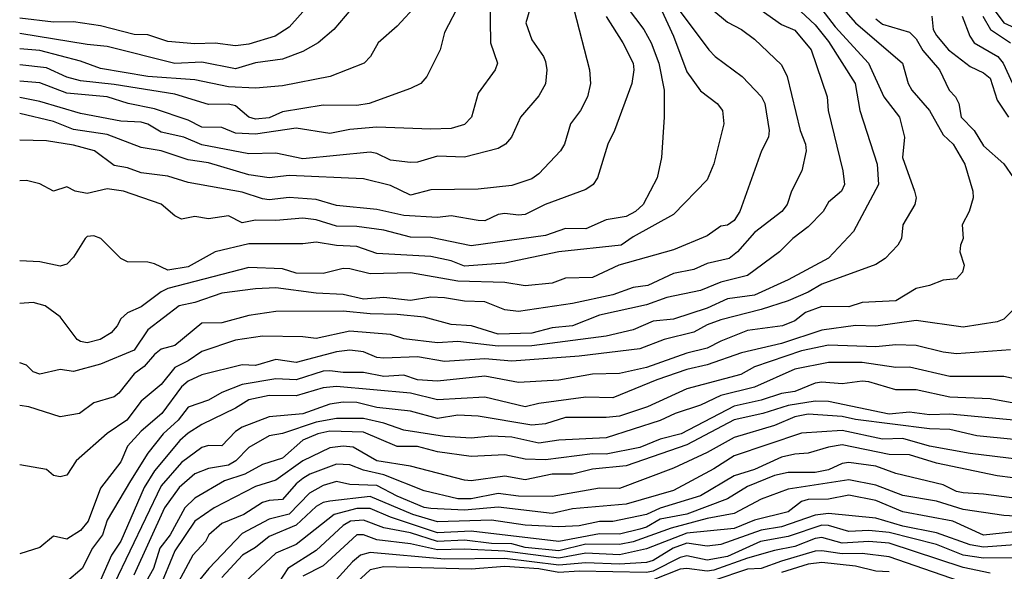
# Model space of a CAD drawing. Header units: metres. Extents: x -51132 to -49532, y -231222 to -229437.
# Tile 310 of 656: x -51132 to -51059, y -229896 to -229855. Entities that reach past the tile are written whole.
import ezdxf

# ---------------------------------------------------------------- set-up
doc = ezdxf.new("R2010")
doc.units = ezdxf.units.M
for name, color, linetype in [('CONTOUR_HALF', 8, 'Continuous'), ('CONTOUR_INDEX', 1, 'Continuous'), ('CONTOUR_INTER', 3, 'Continuous')]:
    doc.layers.add(name, color=color, linetype=linetype)

msp = doc.modelspace()

# ---------------------------------------------------------------- linework, layer by layer
at = {"layer": 'CONTOUR_HALF'}
for points, elevation in [([(-51088.29, -229851.759), (-51085.284, -229855.759), (-51084.746, -229856.759), (-51084.162, -229858.259), (-51083.77, -229860.259), (-51083.765, -229862.259), (-51083.98, -229865.259), (-51084.284, -229866.759), (-51085.34, -229868.759), (-51085.888, -229869.259), (-51086.58, -229869.633), (-51088.08, -229869.874), (-51089.58, -229870.55), (-51091.08, -229870.536), (-51092.58, -229871.057), (-51098.08, -229871.811), (-51101.08, -229871.205), (-51102.58, -229871.179), (-51104.58, -229870.642), (-51106.58, -229870.386), (-51108.08, -229870.347), (-51109.58, -229869.886), (-51110.58, -229869.766), (-51112.58, -229869.925), (-51114.08, -229869.904), (-51115.08, -229870.096), (-51116.08, -229869.59), (-51117.58, -229869.81), (-51118.58, -229869.637), (-51119.58, -229869.825), (-51120.08, -229869.585), (-51121.08, -229868.717), (-51123.882, -229867.759), (-51125.08, -229867.58), (-51126.58, -229867.94), (-51127.459, -229867.759), (-51128.08, -229867.441), (-51129.08, -229867.752), (-51130.08, -229867.203), (-51131.08, -229866.977), (-51131.58, -229866.986)], 53.5), ([(-51096.739, -229851.759), (-51096.645, -229856.759), (-51096.139, -229858.259), (-51096.301, -229858.759), (-51097.58, -229860.484), (-51098.053, -229862.259), (-51098.58, -229862.815), (-51099.58, -229863.096), (-51101.08, -229863.155), (-51105.08, -229863.01), (-51107.08, -229863.171), (-51108.58, -229863.472), (-51111.08, -229863.094), (-51114.08, -229863.536), (-51115.58, -229863.447), (-51116.58, -229863.039), (-51118.08, -229863.002), (-51119.08, -229862.489), (-51121.58, -229861.648), (-51123.537, -229861.259), (-51125.08, -229860.755), (-51128.08, -229860.485), (-51130.08, -229859.727), (-51131.58, -229859.595)], 55.5), ([(-51109.962, -229853.759), (-51111.58, -229855.583), (-51112.639, -229856.259), (-51114.58, -229856.847), (-51115.58, -229856.971), (-51117.08, -229856.763), (-51118.58, -229856.816), (-51120.58, -229856.645), (-51122.08, -229856.168), (-51123.08, -229856.127), (-51125.58, -229855.478), (-51127.58, -229855.19), (-51129.08, -229855.217), (-51131.58, -229854.928)], 57.5), ([(-51102.08, -229853.886), (-51103.58, -229855.525), (-51104.979, -229856.759), (-51105.567, -229857.759), (-51106.036, -229858.259), (-51108.546, -229859.259), (-51112.08, -229859.949), (-51114.08, -229860.108), (-51116.08, -229860.014), (-51118.58, -229859.49), (-51122.08, -229859.256), (-51125.58, -229858.657), (-51127.08, -229858.118), (-51130.08, -229857.312), (-51131.58, -229857.2)], 56.5), ([(-51090.479, -229854.259), (-51089.303, -229858.759), (-51089.238, -229859.759), (-51089.449, -229860.759), (-51089.981, -229861.759), (-51090.713, -229862.759), (-51091.178, -229864.259), (-51091.464, -229864.759), (-51093.08, -229866.477), (-51093.58, -229866.854), (-51095.08, -229867.334), (-51097.58, -229867.607), (-51101.08, -229867.662), (-51102.58, -229868.046), (-51104.08, -229867.341), (-51106.08, -229866.85), (-51111.58, -229866.607), (-51113.08, -229866.763), (-51114.58, -229866.55), (-51117.58, -229865.651), (-51119.08, -229865.437), (-51121.083, -229864.759), (-51122.58, -229864.511), (-51125.08, -229863.546), (-51127.58, -229863.181), (-51129.08, -229862.581), (-51131.58, -229861.997)], 54.5), ([(-51072.08, -229854.283), (-51071.08, -229855.56), (-51068.61, -229858.259), (-51067.472, -229860.759), (-51066.322, -229862.259), (-51065.956, -229863.759), (-51066.089, -229865.259), (-51065.194, -229867.759), (-51065.075, -229868.259), (-51065.173, -229868.759), (-51066.065, -229870.259), (-51066.171, -229871.259), (-51066.428, -229871.759), (-51067.384, -229872.759), (-51068.08, -229873.206), (-51072.08, -229874.658), (-51073.096, -229875.259), (-51074.58, -229875.885), (-51076.58, -229876.542), (-51079.58, -229877.301), (-51080.58, -229877.673), (-51081.58, -229878.223), (-51083.773, -229878.759), (-51085.58, -229879.469), (-51090.08, -229880.005), (-51095.08, -229880.379), (-51097.08, -229880.204), (-51100.08, -229880.397), (-51102.08, -229880.059), (-51104.58, -229880.146), (-51105.08, -229880.092), (-51106.08, -229879.68), (-51107.08, -229879.556), (-51108.08, -229879.683), (-51111.08, -229880.463), (-51112.58, -229880.239), (-51114.08, -229880.696), (-51115.08, -229880.656), (-51118.08, -229881.389), (-51119.08, -229881.852), (-51119.58, -229882.285), (-51121.025, -229884.259), (-51122.58, -229885.568), (-51123.58, -229886.673), (-51124.08, -229887.855), (-51125.58, -229889.807), (-51126.502, -229892.259), (-51127.08, -229892.95), (-51128.08, -229893.581), (-51129.08, -229893.35), (-51130.08, -229894.208), (-51131.58, -229894.677)], 50.5), ([(-51076.58, -229854.315), (-51075.08, -229855.382), (-51074.08, -229855.807), (-51072.857, -229857.259), (-51071.675, -229860.759), (-51071.611, -229861.759), (-51070.526, -229866.259), (-51070.39, -229867.259), (-51070.624, -229867.759), (-51071.58, -229868.582), (-51071.985, -229869.259), (-51073.08, -229870.398), (-51074.236, -229871.259), (-51075.206, -229872.259), (-51077.58, -229874.006), (-51079.58, -229874.503), (-51081.08, -229875.13), (-51083.58, -229875.649), (-51085.08, -229876.19), (-51088.58, -229876.969), (-51090.58, -229877.756), (-51092.08, -229877.905), (-51093.58, -229878.29), (-51096.08, -229878.373), (-51098.074, -229877.759), (-51099.58, -229877.64), (-51101.58, -229877.113), (-51103.58, -229876.905), (-51105.58, -229876.871), (-51107.58, -229876.669), (-51112.58, -229876.689), (-51114.58, -229876.996), (-51116.58, -229877.531), (-51118.08, -229877.545), (-51120.08, -229879.222), (-51121.08, -229879.48), (-51121.58, -229879.872), (-51122.341, -229880.759), (-51123.08, -229881.32), (-51124.218, -229882.759), (-51124.58, -229883.009), (-51126.08, -229883.473), (-51127.133, -229884.259), (-51128.58, -229884.506), (-51130.913, -229883.759), (-51131.58, -229883.659)], 51.5), ([(-51082.58, -229854.426), (-51080.463, -229857.259), (-51079.998, -229857.759), (-51077.974, -229859.259), (-51076.562, -229860.759), (-51076.308, -229861.259), (-51075.991, -229863.259), (-51076.027, -229863.759), (-51076.55, -229864.759), (-51078.167, -229869.259), (-51078.58, -229869.922), (-51079.08, -229870.271), (-51079.58, -229870.347), (-51080.58, -229871.067), (-51083.08, -229872.111), (-51087.13, -229873.259), (-51089.08, -229874.175), (-51091.08, -229874.208), (-51092.08, -229874.579), (-51094.08, -229874.777), (-51095.58, -229874.526), (-51099.08, -229874.44), (-51102.58, -229873.818), (-51105.58, -229873.888), (-51107.08, -229873.514), (-51107.58, -229873.497), (-51109.08, -229873.865), (-51111.08, -229873.846), (-51112.08, -229873.511), (-51114.58, -229873.432), (-51120.58, -229874.977), (-51121.08, -229875.219), (-51122.58, -229876.334), (-51123.58, -229876.779), (-51124.08, -229877.235), (-51124.351, -229877.759), (-51124.804, -229878.259), (-51125.622, -229878.759), (-51126.58, -229879.012), (-51127.08, -229878.926), (-51127.307, -229878.759), (-51128.58, -229877.081), (-51129.697, -229876.259), (-51130.58, -229876.022), (-51131.58, -229876.099)], 52.5), ([(-51059.58, -229853.9), (-51058.58, -229855.265), (-51056.08, -229856.412)], 47.5), ([(-51068.08, -229854.98), (-51067.58, -229855.364), (-51065.58, -229855.96), (-51065.08, -229856.462), (-51064.58, -229857.313), (-51063.344, -229858.759), (-51062.636, -229860.259), (-51062.163, -229860.759), (-51061.911, -229861.259), (-51061.738, -229862.259), (-51060.784, -229863.259), (-51060.08, -229864.39), (-51058.58, -229865.72), (-51057.866, -229866.759)], 49.5), ([(-51061.66, -229854.759), (-51061.106, -229856.259), (-51060.771, -229856.759), (-51059.019, -229857.759), (-51058.63, -229858.259), (-51057.942, -229859.759)], 48.5), ([(-51057.08, -229875.778), (-51058.564, -229877.259), (-51059.08, -229877.461), (-51061.58, -229877.842), (-51065.08, -229877.35), (-51068.08, -229877.779), (-51069.58, -229877.737), (-51072.08, -229878.073), (-51075.08, -229879.053), (-51078.04, -229879.759), (-51080.58, -229880.637), (-51082.08, -229880.985), (-51084.318, -229881.759), (-51087.58, -229883.104), (-51089.58, -229883.038), (-51093.08, -229883.506), (-51094.08, -229883.766), (-51097.08, -229883.053), (-51100.58, -229883.234), (-51102.58, -229882.744), (-51108.08, -229882.243), (-51109.08, -229882.356), (-51111.08, -229882.951), (-51113.08, -229882.924), (-51114.58, -229883.238), (-51115.58, -229883.852), (-51118.08, -229885.067), (-51119.08, -229885.72), (-51119.71, -229886.259), (-51121.58, -229888.504), (-51122.349, -229889.759), (-51124.08, -229893.735), (-51124.76, -229894.759), (-51125.58, -229896.624)], 49.5), ([(-51055.08, -229882.268), (-51058.58, -229881.501), (-51062.58, -229881.517), (-51065.58, -229880.825), (-51066.58, -229880.843), (-51069.08, -229880.481), (-51071.58, -229880.484), (-51074.08, -229880.979), (-51077.08, -229882.31), (-51079.58, -229882.911), (-51081.08, -229883.641), (-51082.966, -229884.259), (-51084.08, -229884.784), (-51088.08, -229886.056), (-51091.58, -229886.247), (-51093.08, -229886.469), (-51095.08, -229886.002), (-51096.58, -229885.947), (-51098.08, -229886.099), (-51100.08, -229885.966), (-51103.08, -229885.491), (-51104.58, -229884.98), (-51106.08, -229884.637), (-51108.08, -229884.618), (-51109.58, -229884.911), (-51112.08, -229885.736), (-51113.08, -229885.909), (-51114.58, -229886.784), (-51115.541, -229887.759), (-51116.08, -229888.101), (-51117.58, -229888.339), (-51118.58, -229888.743), (-51119.742, -229889.759), (-51120.838, -229891.259), (-51123.121, -229896.259)], 48.5), ([(-51057.58, -229884.775), (-51062.58, -229884.302), (-51064.08, -229884.344), (-51065.58, -229884.158), (-51067.08, -229884.305), (-51071.58, -229883.378), (-51072.58, -229883.337), (-51074.58, -229883.669), (-51076.442, -229884.259), (-51078.58, -229884.725), (-51082.08, -229886.577), (-51086.58, -229888.142), (-51089.08, -229888.384), (-51090.58, -229888.761), (-51092.08, -229888.756), (-51094.08, -229889.173), (-51095.58, -229888.916), (-51098.08, -229889.264), (-51098.58, -229889.197), (-51102.58, -229888.161), (-51105.08, -229887.766), (-51106.851, -229886.759), (-51107.58, -229886.693), (-51108.58, -229886.814), (-51110.58, -229887.781), (-51112.58, -229889.196), (-51114.08, -229889.682), (-51117.151, -229891.259), (-51118.582, -229892.259), (-51120.08, -229894.445), (-51121.236, -229897.259)], 47.5), ([(-51055.58, -229887.883), (-51061.08, -229887.23), (-51064.08, -229886.674), (-51066.08, -229886.103), (-51067.58, -229886.161), (-51070.58, -229885.509), (-51073.58, -229885.714), (-51078.58, -229887.401), (-51080.08, -229888.368), (-51083.08, -229889.962), (-51086.58, -229890.987), (-51090.58, -229891.34), (-51092.08, -229891.684), (-51096.08, -229891.21), (-51098.58, -229891.434), (-51101.08, -229891.319), (-51101.58, -229891.236), (-51103.58, -229890.386), (-51105.08, -229889.602), (-51107.08, -229889.524), (-51108.08, -229889.306), (-51109.08, -229889.592), (-51110.08, -229890.171), (-51111.58, -229891.727), (-51113.08, -229892.104), (-51115.08, -229893.172), (-51117.549, -229895.759), (-51118.785, -229897.259)], 46.5), ([(-51056.08, -229890.774), (-51060.08, -229890.242), (-51061.58, -229890.154), (-51062.08, -229890.055), (-51063.08, -229889.547), (-51066.58, -229888.701), (-51068.08, -229888.154), (-51070.08, -229887.887), (-51070.58, -229887.974), (-51071.58, -229888.436), (-51072.58, -229888.639), (-51074.58, -229888.643), (-51075.58, -229888.865), (-51077.58, -229889.666), (-51079.08, -229890.578), (-51082.08, -229891.721), (-51084.08, -229892.11), (-51085.08, -229892.695), (-51085.58, -229892.852), (-51087.08, -229893.218), (-51088.58, -229893.186), (-51091.58, -229893.747), (-51098.08, -229892.988), (-51100.58, -229893.124), (-51104.08, -229891.954), (-51105.58, -229891.31), (-51106.58, -229891.301), (-51108.258, -229891.759), (-51111.08, -229893.972), (-51112.58, -229894.626), (-51114.852, -229896.759)], 45.5), ([(-51057.08, -229892.972), (-51060.08, -229893.291), (-51062.371, -229892.259), (-51066.08, -229891.56), (-51068.08, -229890.714), (-51070.08, -229890.323), (-51071.58, -229890.609), (-51073.08, -229890.647), (-51073.58, -229890.789), (-51074.58, -229891.549), (-51077.08, -229892.169), (-51078.58, -229892.794), (-51082.08, -229893.149), (-51085.08, -229894.298), (-51087.08, -229894.755), (-51089.58, -229894.617), (-51091.58, -229895.004), (-51095.58, -229894.467), (-51098.58, -229894.328), (-51100.58, -229894.379), (-51102.58, -229893.923), (-51105.08, -229893.627), (-51106.08, -229893.253), (-51106.58, -229893.263), (-51109.08, -229895.556), (-51110.58, -229896.319)], 44.5), ([(-51056.58, -229894.974), (-51060.08, -229894.985), (-51061.58, -229894.766), (-51063.58, -229893.978), (-51067.08, -229893.089), (-51068.58, -229892.929), (-51070.08, -229893.004), (-51071.58, -229892.578), (-51072.08, -229892.549), (-51074.58, -229893.382), (-51076.617, -229893.759), (-51079.08, -229894.877), (-51080.58, -229895.131), (-51082.08, -229894.831), (-51082.58, -229894.932), (-51084.58, -229895.963), (-51085.08, -229896.046), (-51090.08, -229895.966), (-51091.58, -229896.047), (-51093.08, -229895.784), (-51095.58, -229895.609), (-51098.08, -229895.809), (-51104.58, -229895.627), (-51105.58, -229895.848), (-51109.58, -229899.575)], 43.5), ([(-51060.58, -229897.134), (-51067.08, -229894.883), (-51069.08, -229894.643), (-51070.58, -229894.661), (-51072.08, -229894.443), (-51072.58, -229894.474), (-51075.08, -229895.205), (-51076.58, -229895.769), (-51077.58, -229895.816), (-51080.08, -229896.658)], 42.5)]:
    msp.add_lwpolyline(points, dxfattribs=dict(at, elevation=elevation))
at = {"layer": 'CONTOUR_INDEX'}
for points, elevation in [([(-51072.08, -229852.399), (-51069.583, -229855.259), (-51066.096, -229858.259), (-51065.684, -229859.759), (-51065.405, -229860.259), (-51064.08, -229861.78), (-51063.08, -229863.566), (-51062.329, -229864.259), (-51061.467, -229865.759), (-51060.874, -229867.759), (-51060.845, -229868.259), (-51061.156, -229869.259), (-51061.677, -229870.259), (-51061.581, -229871.259), (-51061.796, -229871.759), (-51061.84, -229872.259), (-51061.523, -229873.259), (-51061.631, -229873.759), (-51062.08, -229874.265), (-51063.08, -229874.361), (-51064.08, -229874.76), (-51065.08, -229874.983), (-51066.58, -229875.885), (-51069.08, -229876.022), (-51070.08, -229876.338), (-51072.08, -229876.321), (-51073.28, -229876.759), (-51074.08, -229877.391), (-51075, -229877.759), (-51077.58, -229878.105), (-51079.58, -229878.879), (-51080.58, -229879.417), (-51082.08, -229879.785), (-51085.08, -229880.853), (-51087.08, -229881.3), (-51089.08, -229881.341), (-51091.58, -229881.774), (-51094.58, -229881.949), (-51097.08, -229881.497), (-51100.58, -229881.848), (-51102.08, -229881.758), (-51103.08, -229881.412), (-51104.58, -229881.499), (-51106.08, -229881.213), (-51107.58, -229881.224), (-51108.58, -229881.095), (-51109.08, -229881.117), (-51111.08, -229881.761), (-51112.58, -229881.685), (-51115.08, -229882.115), (-51116.58, -229882.707), (-51117.58, -229883.265), (-51119.08, -229883.798), (-51119.837, -229884.759), (-51120.929, -229885.759), (-51122.08, -229887.197), (-51123.352, -229889.259), (-51125.08, -229892.163), (-51125.439, -229893.259), (-51126.188, -229894.259), (-51126.955, -229895.759), (-51128.118, -229896.759)], 50), ([(-51093.729, -229854.259), (-51094.038, -229855.259), (-51093.58, -229856.539), (-51092.719, -229857.759), (-51092.58, -229858.137), (-51092.484, -229858.759), (-51092.58, -229859.78), (-51093.08, -229860.677), (-51094.44, -229862.259), (-51095.087, -229863.759), (-51095.532, -229864.259), (-51096.08, -229864.594), (-51098.58, -229865.233), (-51100.58, -229865.163), (-51102.08, -229865.609), (-51102.58, -229865.63), (-51104.08, -229865.467), (-51105.08, -229864.972), (-51105.58, -229864.867), (-51110.58, -229865.37), (-51112.58, -229864.93), (-51114.58, -229864.977), (-51118.08, -229864.309), (-51119.398, -229863.759), (-51121.08, -229863.38), (-51122.08, -229862.789), (-51122.58, -229862.639), (-51124.08, -229862.572), (-51127.08, -229861.983), (-51130.08, -229861.102), (-51131.58, -229860.816)], 55), ([(-51053.08, -229892.158), (-51058.58, -229891.815), (-51061.58, -229891.385), (-51063.58, -229890.751), (-51066.08, -229890.33), (-51068.08, -229889.565), (-51070.08, -229889.183), (-51074.58, -229889.876), (-51076.58, -229890.612), (-51078.58, -229891.666), (-51080.58, -229892.049), (-51083.252, -229892.759), (-51086.08, -229893.788), (-51087.08, -229893.972), (-51089.58, -229893.948), (-51091.58, -229894.455), (-51094.08, -229894.193), (-51095.08, -229893.93), (-51096.58, -229893.908), (-51098.58, -229893.651), (-51100.58, -229893.755), (-51102.58, -229893.12), (-51104.58, -229892.732), (-51106.08, -229892.163), (-51107.031, -229892.259), (-51107.58, -229892.558), (-51109.58, -229894.435), (-51111.691, -229895.759), (-51112.332, -229896.759)], 45)]:
    msp.add_lwpolyline(points, dxfattribs=dict(at, elevation=elevation))
at = {"layer": 'CONTOUR_INTER'}
for points, elevation in [([(-51106.166, -229853.259), (-51108.285, -229855.759), (-51109.44, -229856.759), (-51110.58, -229857.393), (-51112.08, -229857.966), (-51114.08, -229858.234), (-51115.58, -229858.671), (-51118.08, -229858.196), (-51120.08, -229858.291), (-51125.08, -229857.01), (-51126.58, -229856.877), (-51131.58, -229856.064)], 57), ([(-51074.343, -229853.759), (-51072.58, -229855.406), (-51071.58, -229856.656), (-51069.599, -229859.759), (-51069.264, -229861.759), (-51067.966, -229865.759), (-51067.883, -229867.259), (-51069.735, -229870.759), (-51071.58, -229872.733), (-51074.58, -229874.335), (-51077.08, -229875.48), (-51079.08, -229875.757), (-51080.58, -229876.434), (-51083.08, -229877.254), (-51084.58, -229877.403), (-51086.08, -229878.038), (-51088.08, -229878.506), (-51093.58, -229879.24), (-51096.08, -229879.252), (-51099.08, -229878.915), (-51100.58, -229879.018), (-51103.08, -229878.723), (-51104.08, -229878.406), (-51107.08, -229878.158), (-51109.58, -229878.68), (-51110.58, -229878.556), (-51113.58, -229878.529), (-51115.58, -229878.811), (-51118.08, -229879.655), (-51119.08, -229880.357), (-51120.08, -229880.841), (-51121.08, -229882.101), (-51122.58, -229883.34), (-51123.63, -229884.759), (-51125.08, -229885.752), (-51127.38, -229887.759), (-51128.08, -229888.837), (-51128.58, -229888.964), (-51129.08, -229888.847), (-51129.58, -229888.421), (-51131.58, -229888.068)], 51), ([(-51098.914, -229853.759), (-51100.08, -229855.973), (-51100.398, -229857.259), (-51101.381, -229859.259), (-51101.82, -229859.759), (-51102.58, -229860.141), (-51105.651, -229861.259), (-51106.58, -229861.408), (-51109.08, -229861.384), (-51112.08, -229861.876), (-51113.08, -229862.304), (-51114.08, -229862.414), (-51114.581, -229862.259), (-51115.58, -229861.431), (-51116.08, -229861.293), (-51117.58, -229861.33), (-51120.08, -229860.568), (-51124.58, -229859.844), (-51127.08, -229859.577), (-51128.08, -229859.287), (-51129.58, -229858.613), (-51131.58, -229858.373)], 56), ([(-51084.08, -229854.111), (-51083.071, -229856.259), (-51082.08, -229858.89), (-51081.08, -229860.317), (-51079.834, -229861.259), (-51079.44, -229861.759), (-51079.354, -229862.759), (-51080.08, -229865.726), (-51080.58, -229866.927), (-51083.08, -229869.493), (-51086.08, -229871.135), (-51086.957, -229871.759), (-51091.58, -229872.262), (-51095.58, -229873.103), (-51098.58, -229873.321), (-51099.58, -229872.931), (-51101.08, -229872.602), (-51105.08, -229872.379), (-51106.58, -229871.865), (-51108.08, -229871.792), (-51109.58, -229871.542), (-51110.58, -229871.656), (-51114.58, -229871.66), (-51117.08, -229872.256), (-51119.08, -229873.368), (-51120.58, -229873.622), (-51121.58, -229873.138), (-51122.08, -229873.027), (-51123.58, -229872.992), (-51124.08, -229872.743), (-51125.558, -229871.259), (-51126.08, -229871.076), (-51126.58, -229871.126), (-51126.721, -229871.259), (-51127.58, -229872.643), (-51128.08, -229873.178), (-51128.58, -229873.322), (-51130.08, -229872.997), (-51131.58, -229872.917)], 53), ([(-51080.226, -229854.259), (-51079.08, -229855.216), (-51078.046, -229855.759), (-51077.08, -229856.489), (-51075.08, -229858.379), (-51074.636, -229859.259), (-51073.692, -229863.259), (-51073.288, -229864.259), (-51073.235, -229864.759), (-51073.552, -229866.259), (-51074.331, -229867.759), (-51074.656, -229868.759), (-51075.053, -229869.259), (-51077.08, -229870.825), (-51078.323, -229872.259), (-51078.951, -229872.759), (-51080.58, -229873.117), (-51081.58, -229873.574), (-51083.08, -229873.858), (-51084.983, -229874.759), (-51086.08, -229874.9), (-51087.58, -229875.459), (-51090.58, -229876.096), (-51094.58, -229876.694), (-51095.58, -229876.559), (-51097.08, -229875.975), (-51098.58, -229875.915), (-51100.08, -229875.663), (-51101.08, -229875.626), (-51102.58, -229875.87), (-51104.58, -229875.641), (-51106.08, -229875.765), (-51107.58, -229875.43), (-51109.58, -229875.325), (-51112.58, -229874.936), (-51114.08, -229875.014), (-51116.58, -229875.332), (-51118.58, -229876.025), (-51119.751, -229876.259), (-51122.08, -229878.045), (-51123.08, -229879.562), (-51125.58, -229880.608), (-51127.58, -229881.146), (-51128.58, -229880.99), (-51130.08, -229881.343), (-51130.58, -229881.165), (-51131.08, -229880.671), (-51131.58, -229880.503)], 52), ([(-51088.08, -229854.798), (-51086.834, -229856.759), (-51086.074, -229858.259), (-51086.016, -229858.759), (-51086.16, -229859.759), (-51087.465, -229863.259), (-51087.951, -229864.259), (-51088.721, -229866.759), (-51089.041, -229867.259), (-51089.58, -229867.631), (-51092.601, -229868.759), (-51094.08, -229869.487), (-51094.58, -229869.545), (-51095.58, -229869.406), (-51096.08, -229869.499), (-51097.08, -229869.947), (-51097.58, -229869.944), (-51099.58, -229869.592), (-51100.58, -229869.703), (-51103.08, -229869.562), (-51105.08, -229869.124), (-51108.08, -229868.816), (-51109.58, -229868.387), (-51111.58, -229868.234), (-51113.08, -229868.405), (-51113.58, -229868.319), (-51115.08, -229867.835), (-51119.08, -229867.12), (-51120.58, -229866.64), (-51122.58, -229866.403), (-51123.58, -229866.02), (-51124.58, -229865.844), (-51126.033, -229864.759), (-51127.58, -229864.343), (-51129.58, -229864.017), (-51131.58, -229863.981)], 54), ([(-51063.918, -229854.759), (-51063.815, -229855.759), (-51063.58, -229856.215), (-51062.684, -229857.259), (-51061.08, -229858.514), (-51060.08, -229858.986), (-51059.58, -229859.381), (-51059.08, -229861.005), (-51058.219, -229862.259)], 49), ([(-51060.125, -229854.759), (-51059.558, -229855.759), (-51058.08, -229856.744)], 48), ([(-51058.08, -229879.523), (-51062.08, -229879.833), (-51063.08, -229879.717), (-51065.08, -229879.208), (-51066.58, -229879.171), (-51068.08, -229879.311), (-51071.58, -229879.18), (-51073.58, -229879.617), (-51077.08, -229880.797), (-51078.08, -229881.352), (-51082.08, -229882.425), (-51085.019, -229883.759), (-51087.08, -229884.444), (-51088.08, -229884.566), (-51091.08, -229884.565), (-51092.58, -229885.02), (-51093.58, -229885.119), (-51097.58, -229884.443), (-51099.08, -229884.385), (-51100.58, -229884.629), (-51102.58, -229884.09), (-51105.08, -229883.818), (-51106.58, -229883.442), (-51107.58, -229883.41), (-51108.58, -229883.555), (-51110.58, -229884.273), (-51113.08, -229884.497), (-51115.08, -229885.268), (-51115.58, -229885.594), (-51116.58, -229886.666), (-51117.58, -229886.631), (-51118.08, -229886.789), (-51119.58, -229887.883), (-51121.08, -229889.632), (-51124.58, -229896.909)], 49), ([(-51056.08, -229883.803), (-51059.58, -229883.18), (-51062.58, -229883.034), (-51065.08, -229882.494), (-51066.58, -229882.502), (-51068.58, -229881.895), (-51069.08, -229881.851), (-51070.58, -229882.053), (-51072.08, -229881.926), (-51072.58, -229882.005), (-51074.08, -229882.612), (-51075.08, -229882.768), (-51076.58, -229883.268), (-51078.58, -229883.717), (-51082.518, -229885.759), (-51084.08, -229886.151), (-51085.58, -229886.773), (-51088.08, -229887.269), (-51089.08, -229887.241), (-51092.58, -229887.692), (-51094.08, -229887.634), (-51095.58, -229887.32), (-51098.08, -229887.448), (-51100.58, -229887.106), (-51102.08, -229886.708), (-51103.58, -229886.7), (-51106.08, -229885.639), (-51108.58, -229885.578), (-51109.457, -229885.759), (-51110.58, -229886.248), (-51112.08, -229887.582), (-51113.58, -229888.044), (-51114.871, -229888.759), (-51116.389, -229889.259), (-51118.58, -229890.536), (-51119.322, -229891.259), (-51120.421, -229893.259), (-51121.177, -229894.259), (-51121.646, -229895.759), (-51123.076, -229898.259)], 48), ([(-51055.08, -229886.466), (-51060.58, -229885.914), (-51062.58, -229885.449), (-51064.08, -229885.405), (-51069.58, -229884.714), (-51070.58, -229884.49), (-51073.08, -229884.3), (-51074.08, -229884.496), (-51075.58, -229885.152), (-51078.58, -229886.044), (-51080.58, -229887.154), (-51083.08, -229888.311), (-51087.08, -229889.818), (-51088.58, -229889.786), (-51092.08, -229890.409), (-51094.58, -229890.385), (-51096.08, -229890.194), (-51098.08, -229890.586), (-51099.08, -229890.6), (-51101.58, -229890.001), (-51104.58, -229888.811), (-51106.08, -229888.461), (-51107.08, -229888.075), (-51108.08, -229888.013), (-51110.047, -229888.759), (-51110.58, -229889.073), (-51111.08, -229889.466), (-51112.08, -229890.636), (-51113.08, -229890.702), (-51113.58, -229890.861), (-51114.948, -229891.759), (-51116.58, -229892.412), (-51117.554, -229893.259), (-51117.809, -229893.759), (-51118.745, -229894.759), (-51120.354, -229897.759)], 47), ([(-51055.58, -229889.334), (-51059.08, -229888.883), (-51063.58, -229887.935), (-51065.58, -229887.316), (-51067.08, -229887.309), (-51070.58, -229886.589), (-51071.58, -229886.745), (-51073.08, -229887.205), (-51074.08, -229887.264), (-51075.08, -229887.493), (-51077.08, -229888.413), (-51078.58, -229888.886), (-51081.08, -229890.365), (-51084.08, -229891.275), (-51085.08, -229891.755), (-51087.58, -229892.265), (-51088.58, -229892.274), (-51090.08, -229892.581), (-51091.58, -229892.673), (-51094.08, -229892.555), (-51096.58, -229892.172), (-51100.58, -229892.301), (-51102.426, -229891.759), (-51105.58, -229890.422), (-51108.58, -229890.758), (-51109.08, -229890.865), (-51109.58, -229891.148), (-51111.08, -229892.549), (-51113.08, -229893.397), (-51114.08, -229894.189), (-51115.055, -229894.759), (-51116.58, -229896.415)], 46), ([(-51057.08, -229893.953), (-51060.08, -229894.181), (-51061.08, -229894.006), (-51063.58, -229893.111), (-51066.08, -229892.607), (-51068.08, -229892.014), (-51071.58, -229891.669), (-51072.58, -229891.812), (-51075.08, -229892.67), (-51076.58, -229892.917), (-51079.58, -229893.981), (-51080.58, -229894.094), (-51082.08, -229893.877), (-51083.114, -229894.259), (-51084.58, -229895.17), (-51085.08, -229895.319), (-51087.08, -229895.429), (-51089.58, -229895.33), (-51091.58, -229895.517), (-51095.58, -229895.025), (-51100.08, -229895.076), (-51105.58, -229894.563), (-51106.294, -229894.759), (-51106.885, -229895.259), (-51109.08, -229897.662)], 44), ([(-51059.58, -229896.099), (-51061.58, -229895.684), (-51067.08, -229893.879), (-51068.58, -229893.745), (-51070.58, -229893.877), (-51072.08, -229893.461), (-51072.58, -229893.538), (-51074.08, -229894.136), (-51075.58, -229894.414), (-51077.58, -229894.996), (-51080.08, -229895.895), (-51080.58, -229895.966), (-51082.08, -229895.751), (-51082.58, -229895.81), (-51084.58, -229896.609)], 43), ([(-51067.08, -229896.015), (-51068.08, -229895.961), (-51069.58, -229895.597), (-51072.08, -229895.305), (-51073.08, -229895.441), (-51075.08, -229896.051)], 42)]:
    msp.add_lwpolyline(points, dxfattribs=dict(at, elevation=elevation))

doc.saveas('drawing.dxf')
